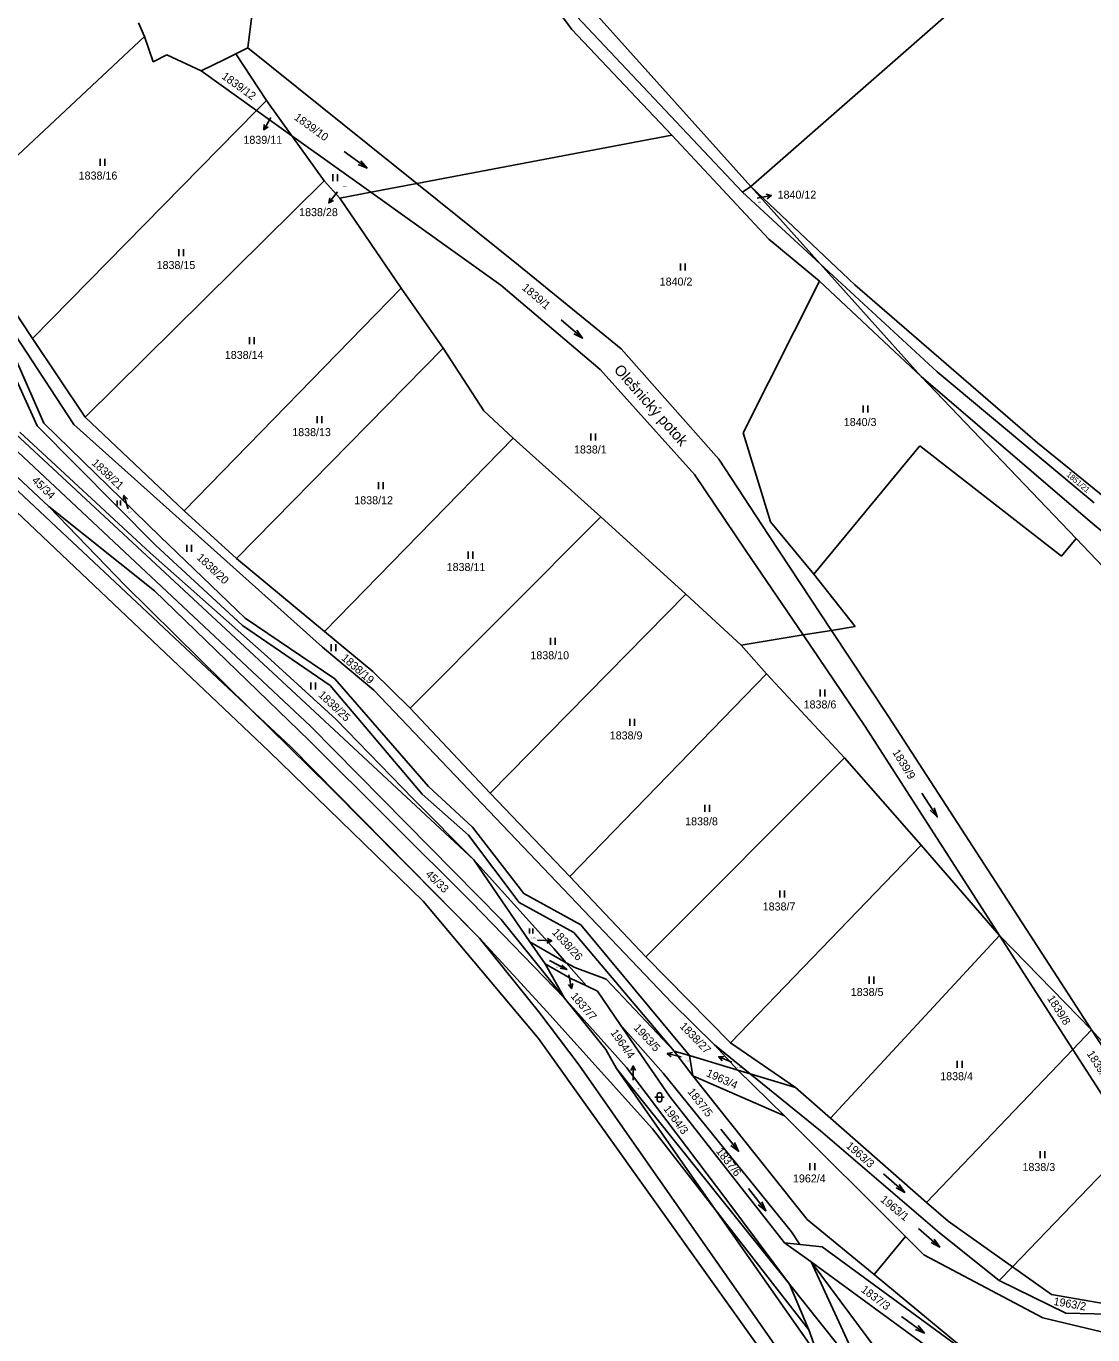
# Model space of a CAD drawing. Extents: x -609861 to -605046, y -1120287 to -1116307.
# Drawn here: x -608197.5 to -607970.9, y -1117749.8 to -1117471.8 of the extents above; entities that cross this region are included whole.
import ezdxf

# ---------------------------------------------------------------- set-up
doc = ezdxf.new("R2010")
doc.units = 0
for name, color, linetype in [('Vrstva 1', 7, 'Continuous'), ('Vrstva 2', 7, 'Continuous'), ('Vrstva 3', 7, 'Continuous'), ('Vrstva 4', 7, 'Continuous'), ('Vrstva 7', 7, 'Continuous')]:
    doc.layers.add(name, color=color, linetype=linetype)

msp = doc.modelspace()

# ---------------------------------------------------------------- linework, layer by layer
at = {"layer": 'Vrstva 1'}
for p, q in [((-608043.56, -1117505.89), (-607979.63, -1117449.9)), ((-608089.75, -1117454.4), (-608043.56, -1117505.89)), ((-608092.53, -1117457.63), (-608081.58, -1117472.53)), ((-608150.45, -1117476.45), (-608148.78, -1117463.18)), ((-608173.63, -1117471.12), (-608172.37, -1117474.04)), ((-608080.51, -1117469.75), (-608045.31, -1117507.1)), ((-608213.35, -1117512.35), (-608172.37, -1117474.04)), ((-608172.37, -1117474.04), (-608170.52, -1117479.4)), ((-608081.58, -1117472.53), (-608060.33, -1117494.98)), ((-608152.98, -1117477.7), (-608150.45, -1117476.45)), ((-608150.45, -1117476.45), (-608114.54, -1117505.23)), ((-608170.52, -1117479.4), (-608167.63, -1117477.94)), ((-608167.63, -1117477.94), (-608160.32, -1117481.33)), ((-608160.32, -1117481.33), (-608155.38, -1117478.89)), ((-608155.38, -1117478.89), (-608152.98, -1117477.7)), ((-608152.98, -1117477.7), (-608146.45, -1117487.59)), ((-608160.32, -1117481.33), (-608148.56, -1117489.74)), ((-608146.45, -1117487.59), (-608148.56, -1117489.74)), ((-608146.45, -1117487.59), (-608141.09, -1117495.08)), ((-608148.56, -1117489.74), (-608196.18, -1117538.17)), ((-608148.56, -1117489.74), (-608141.09, -1117495.08)), ((-608141.09, -1117495.08), (-608134.22, -1117504.68)), ((-608141.09, -1117495.08), (-608124.3, -1117507.08)), ((-608060.33, -1117494.98), (-608114.54, -1117505.23)), ((-608060.33, -1117494.98), (-608039.73, -1117517.03)), ((-608134.22, -1117504.68), (-608185.01, -1117554.86)), ((-608134.22, -1117504.68), (-608130.86, -1117508.32)), ((-608114.54, -1117505.23), (-608124.3, -1117507.08)), ((-608114.54, -1117505.23), (-608092.89, -1117522.58)), ((-608220.65, -1117505.79), (-608187.38, -1117556.45)), ((-608124.3, -1117507.08), (-608130.86, -1117508.32)), ((-608124.3, -1117507.08), (-608096.64, -1117526.86)), ((-608045.31, -1117507.1), (-608043.56, -1117505.89)), ((-608045.31, -1117507.1), (-608028.81, -1117522.33)), ((-608021.48, -1117526.77), (-608043.56, -1117505.89)), ((-608043.56, -1117505.89), (-608028.81, -1117522.33)), ((-608130.86, -1117508.32), (-608117.83, -1117527.45)), ((-608213.35, -1117512.35), (-608196.18, -1117538.17)), ((-608039.73, -1117517.03), (-608028.99, -1117525.97)), ((-608092.89, -1117522.58), (-608071.1, -1117540.34)), ((-608028.81, -1117522.33), (-608003.96, -1117545.27)), ((-608028.81, -1117522.33), (-608007.39, -1117546.21)), ((-608117.83, -1117527.45), (-608163.98, -1117574.73)), ((-608117.83, -1117527.45), (-608108.89, -1117540.24)), ((-608096.64, -1117526.86), (-608075.56, -1117544.73)), ((-608028.99, -1117525.97), (-608045.17, -1117558.18)), ((-608028.99, -1117525.97), (-608007.39, -1117546.21)), ((-607982.63, -1117560.34), (-608021.48, -1117526.77)), ((-608201.58, -1117538.38), (-608193.76, -1117556.12)), ((-608196.18, -1117538.17), (-608185.01, -1117554.86)), ((-608202.91, -1117539.64), (-608195.18, -1117556.72)), ((-608108.89, -1117540.24), (-608152.82, -1117584.86)), ((-608108.89, -1117540.24), (-608100.31, -1117553.55)), ((-608071.1, -1117540.34), (-608050.38, -1117563.8)), ((-608215.25, -1117544.05), (-608137.18, -1117616.55)), ((-608075.56, -1117544.73), (-608055.49, -1117567.01)), ((-608007.39, -1117546.21), (-607971.47, -1117577.03)), ((-608007.39, -1117546.21), (-607974.45, -1117580.64)), ((-608003.96, -1117545.27), (-607970.61, -1117573.06)), ((-608145.88, -1117625.84), (-608223.44, -1117552.38)), ((-608185.01, -1117554.86), (-608163.98, -1117574.73)), ((-608100.31, -1117553.55), (-608094.08, -1117559.31)), ((-608195.18, -1117556.72), (-608170.05, -1117582.05)), ((-608193.76, -1117556.12), (-608169.08, -1117580.24)), ((-608187.38, -1117556.45), (-608134.57, -1117603.73)), ((-608198.87, -1117558.06), (-608171.2, -1117583.67)), ((-608094.08, -1117559.31), (-608134.14, -1117600.36)), ((-608094.08, -1117559.31), (-608075.41, -1117576)), ((-608045.17, -1117558.18), (-608039.38, -1117577.06)), ((-607954.3, -1117583.39), (-607982.63, -1117560.34)), ((-608007.61, -1117560.96), (-608030.15, -1117588.18)), ((-607977.56, -1117584.41), (-608007.61, -1117560.96)), ((-608202.59, -1117564.59), (-608192.74, -1117573.87)), ((-608050.38, -1117563.8), (-608039.74, -1117579.97)), ((-608055.49, -1117567.01), (-608044.69, -1117583.09)), ((-608192.74, -1117573.87), (-608170.27, -1117591.75)), ((-608176.59, -1117590.54), (-608192.74, -1117573.87)), ((-608163.98, -1117574.73), (-608152.82, -1117584.86)), ((-608075.41, -1117576), (-608115.9, -1117616.65)), ((-608075.41, -1117576), (-608057.38, -1117592.49)), ((-608039.38, -1117577.06), (-608030.15, -1117588.18)), ((-607971.47, -1117577.03), (-607956.31, -1117589.77)), ((-608169.08, -1117580.24), (-608150.99, -1117597.55)), ((-608039.74, -1117579.97), (-608026.4, -1117600.14)), ((-608170.05, -1117582.05), (-608151.59, -1117599.14)), ((-607974.45, -1117580.64), (-607977.56, -1117584.41)), ((-607974.45, -1117580.64), (-607968.7, -1117586.65)), ((-608171.2, -1117583.67), (-608146.32, -1117605.67)), ((-608152.82, -1117584.86), (-608134.14, -1117600.36)), ((-608044.69, -1117583.09), (-608032.43, -1117601.12)), ((-608030.15, -1117588.18), (-608021.35, -1117599.31)), ((-608150, -1117616.72), (-608176.59, -1117590.54)), ((-608170.27, -1117591.75), (-608137.4, -1117623.54)), ((-608057.38, -1117592.49), (-608098.94, -1117634.72)), ((-608057.38, -1117592.49), (-608045.6, -1117603.28)), ((-608151.59, -1117599.14), (-608132.92, -1117611.85)), ((-608150.99, -1117597.55), (-608131.97, -1117610.47)), ((-608021.35, -1117599.31), (-608026.4, -1117600.14)), ((-608134.14, -1117600.36), (-608123.84, -1117608.9)), ((-608032.43, -1117601.12), (-608045.6, -1117603.28)), ((-608026.4, -1117600.14), (-608032.43, -1117601.12)), ((-608032.43, -1117601.12), (-608019.23, -1117620.54)), ((-608026.4, -1117600.14), (-608014.28, -1117618.47)), ((-608134.57, -1117603.73), (-608123.63, -1117612.87)), ((-608045.6, -1117603.28), (-608040.21, -1117609.37)), ((-608146.32, -1117605.67), (-608131.65, -1117619.07)), ((-608131.97, -1117610.47), (-608112.04, -1117633.31)), ((-608123.84, -1117608.9), (-608115.9, -1117616.65)), ((-608040.21, -1117609.37), (-608081.99, -1117652.41)), ((-608040.21, -1117609.37), (-608023.68, -1117627.25)), ((-608132.92, -1117611.85), (-608113.39, -1117634.9)), ((-608123.63, -1117612.87), (-608060.31, -1117679.23)), ((-608133.13, -1117633.34), (-608150, -1117616.72)), ((-608137.18, -1117616.55), (-608102.43, -1117648.89)), ((-608131.65, -1117619.07), (-608115.31, -1117635.92)), ((-608115.9, -1117616.65), (-608098.94, -1117634.72)), ((-608014.28, -1117618.47), (-607971.15, -1117684.95)), ((-608019.23, -1117620.54), (-607990.69, -1117664.96)), ((-608137.4, -1117623.54), (-608102.86, -1117657.92)), ((-608113.2, -1117657.64), (-608145.88, -1117625.84)), ((-608023.68, -1117627.25), (-608065.89, -1117669.49)), ((-608023.68, -1117627.25), (-608007.37, -1117645.73)), ((-608101.23, -1117665.51), (-608133.13, -1117633.34)), ((-608113.39, -1117634.9), (-608103.51, -1117643.64)), ((-608112.04, -1117633.31), (-608102.69, -1117641.97)), ((-608098.94, -1117634.72), (-608081.99, -1117652.41)), ((-608115.31, -1117635.92), (-608102.43, -1117648.89)), ((-608103.51, -1117643.64), (-608092.78, -1117657.94)), ((-608102.69, -1117641.97), (-608091.8, -1117656.02)), ((-608007.37, -1117645.73), (-608047.86, -1117687.77)), ((-608007.37, -1117645.73), (-607990.69, -1117664.96)), ((-608102.43, -1117648.89), (-608085.41, -1117667.72)), ((-608102.43, -1117648.89), (-608090.51, -1117666.3)), ((-608081.99, -1117652.41), (-608065.89, -1117669.49)), ((-608088.63, -1117686.83), (-608113.2, -1117657.64)), ((-608102.86, -1117657.92), (-608083.11, -1117678.28)), ((-608092.78, -1117657.94), (-608081.19, -1117664.3)), ((-608091.8, -1117656.02), (-608079.69, -1117662.69)), ((-608079.69, -1117662.69), (-608056.61, -1117690.46)), ((-608086.9, -1117681.12), (-608101.23, -1117665.51)), ((-608090.51, -1117666.3), (-608087.28, -1117671)), ((-608090.51, -1117666.3), (-608082.76, -1117670.74)), ((-608081.19, -1117664.3), (-608059.81, -1117689.5)), ((-607990.69, -1117664.96), (-608026.64, -1117703.76)), ((-607990.69, -1117664.96), (-607975.15, -1117689.14)), ((-607990.69, -1117664.96), (-607971.15, -1117684.95)), ((-608085.41, -1117667.72), (-608082.76, -1117670.74)), ((-608087.28, -1117671), (-608083.11, -1117678.28)), ((-608081.76, -1117674.09), (-608087.28, -1117671)), ((-608082.76, -1117670.74), (-608078.44, -1117675.66)), ((-608082.76, -1117670.74), (-608080.95, -1117671.78)), ((-608080.95, -1117671.78), (-608074.26, -1117674.25)), ((-608065.89, -1117669.49), (-608047.86, -1117687.77)), ((-608078.44, -1117675.66), (-608081.76, -1117674.09)), ((-608074.26, -1117674.25), (-608059.81, -1117689.5)), ((-608076.13, -1117676.76), (-608078.44, -1117675.66)), ((-608071.28, -1117683.83), (-608076.13, -1117676.76)), ((-608083.11, -1117678.28), (-608070, -1117692.98)), ((-608083.11, -1117678.28), (-608074.37, -1117689.16)), ((-608060.31, -1117679.23), (-608051.29, -1117688.17)), ((-608064.43, -1117706.04), (-608086.9, -1117681.12)), ((-608071.28, -1117683.83), (-608062.2, -1117694.18)), ((-608060.82, -1117699.07), (-608071.28, -1117683.83)), ((-607971.15, -1117684.95), (-607975.15, -1117689.14)), ((-607971.15, -1117684.95), (-607955.85, -1117701.95)), ((-607971.15, -1117684.95), (-607958.41, -1117704.6)), ((-608027.26, -1117772.78), (-608088.63, -1117686.83)), ((-608051.29, -1117688.17), (-608043.66, -1117694.35)), ((-608051.29, -1117688.17), (-608046.31, -1117693.56)), ((-608047.86, -1117687.77), (-608034.09, -1117697.23)), ((-608074.37, -1117689.16), (-608072.06, -1117693.22)), ((-608059.81, -1117689.5), (-608055.86, -1117694.75)), ((-608056.61, -1117690.46), (-608059.81, -1117689.5)), ((-608046.31, -1117693.56), (-608056.61, -1117690.46)), ((-608056.61, -1117690.46), (-608055.86, -1117694.75)), ((-607975.15, -1117689.14), (-608006.22, -1117721.64)), ((-607975.15, -1117689.14), (-607962.49, -1117708.85)), ((-608072.06, -1117693.22), (-608035.32, -1117739.03)), ((-608070, -1117692.98), (-608048.64, -1117721.17)), ((-608062.2, -1117694.18), (-608034.9, -1117727.87)), ((-608046.31, -1117693.56), (-608036.38, -1117703.28)), ((-608043.66, -1117694.35), (-608046.31, -1117693.56)), ((-608055.86, -1117694.75), (-608031.57, -1117725.28)), ((-608055.86, -1117694.75), (-608036.38, -1117703.28)), ((-608043.66, -1117694.35), (-608028.75, -1117706.44)), ((-608034.09, -1117697.23), (-608043.66, -1117694.35)), ((-608036.36, -1117730.21), (-608060.82, -1117699.07)), ((-608026.64, -1117703.76), (-608034.09, -1117697.23)), ((-608036.38, -1117703.28), (-608010.71, -1117728.86)), ((-608006.22, -1117721.64), (-608026.64, -1117703.76)), ((-608051.12, -1117723.11), (-608064.43, -1117706.04)), ((-608028.75, -1117706.44), (-608003.43, -1117728.1)), ((-607962.49, -1117708.85), (-607987.97, -1117735.33)), ((-608048.64, -1117721.17), (-608035.32, -1117739.03)), ((-608001.65, -1117725.65), (-608006.22, -1117721.64)), ((-608031.19, -1117748.67), (-608051.12, -1117723.11)), ((-608031.57, -1117725.28), (-608017.37, -1117736.97)), ((-607987.97, -1117735.33), (-608001.65, -1117725.65)), ((-608036.36, -1117730.21), (-608033.17, -1117730.55)), ((-608036.36, -1117730.21), (-608030.76, -1117734.29)), ((-608034.9, -1117727.87), (-608033.17, -1117730.55)), ((-608010.71, -1117728.86), (-608017.37, -1117736.97)), ((-608010.71, -1117728.86), (-608006.79, -1117732.77)), ((-608003.43, -1117728.1), (-607990.76, -1117738.23)), ((-608033.17, -1117730.55), (-608028.4, -1117731.06)), ((-608028.4, -1117731.06), (-607993.89, -1117756.31)), ((-608006.79, -1117732.77), (-607981.54, -1117746.18)), ((-608030.76, -1117734.29), (-608014.45, -1117756.07)), ((-608030.76, -1117734.29), (-608019.16, -1117759.2)), ((-608001.66, -1117755.49), (-608030.76, -1117734.29)), ((-607987.97, -1117735.33), (-607990.76, -1117738.23)), ((-607979.65, -1117741.21), (-607987.97, -1117735.33)), ((-608017.37, -1117736.97), (-607993.89, -1117756.31)), ((-607990.76, -1117738.23), (-607976.6, -1117745.18)), ((-608035.32, -1117739.03), (-608031.19, -1117748.67)), ((-608035.32, -1117739.03), (-608019.16, -1117759.2)), ((-607960.54, -1117744.53), (-607979.65, -1117741.21)), ((-607981.54, -1117746.18), (-607961.29, -1117751)), ((-607976.6, -1117745.18), (-607938.59, -1117746.04)), ((-608031.19, -1117748.67), (-608029.18, -1117754.43))]:
    msp.add_line(p, q, dxfattribs=at)
at = {"layer": 'Vrstva 3'}
for p, q in [((-608129.961, -1117498.476), (-608125.079, -1117501.964)), ((-608181.82, -1117499.99), (-608181.82, -1117501.49)), ((-608180.82, -1117501.49), (-608180.82, -1117499.99)), ((-608132.36, -1117503.25), (-608132.36, -1117504.75)), ((-608131.36, -1117504.75), (-608131.36, -1117503.25)), ((-608165.11, -1117519.15), (-608165.11, -1117520.65)), ((-608164.11, -1117520.65), (-608164.11, -1117519.15)), ((-608058.49, -1117522.23), (-608058.49, -1117523.73)), ((-608057.49, -1117523.73), (-608057.49, -1117522.23)), ((-608083.868, -1117534.2), (-608079.292, -1117538.08)), ((-608150.08, -1117537.88), (-608150.08, -1117539.38)), ((-608149.08, -1117539.38), (-608149.08, -1117537.88)), ((-608019.69, -1117552.36), (-608019.69, -1117553.86)), ((-608018.69, -1117553.86), (-608018.69, -1117552.36)), ((-608135.67, -1117554.62), (-608135.67, -1117556.12)), ((-608134.67, -1117556.12), (-608134.67, -1117554.62)), ((-608077.54, -1117558.32), (-608077.54, -1117559.82)), ((-608076.54, -1117559.82), (-608076.54, -1117558.32)), ((-608122.64, -1117568.67), (-608122.64, -1117570.17)), ((-608121.64, -1117570.17), (-608121.64, -1117568.67)), ((-608178.18, -1117572.55), (-608178.18, -1117573.6)), ((-608177.48, -1117573.6), (-608177.48, -1117572.55)), ((-608163.42, -1117582), (-608163.42, -1117583.5)), ((-608162.42, -1117583.5), (-608162.42, -1117582)), ((-608103.63, -1117583.43), (-608103.63, -1117584.93)), ((-608102.63, -1117584.93), (-608102.63, -1117583.43)), ((-608086.15, -1117601.73), (-608086.15, -1117603.23)), ((-608085.15, -1117603.23), (-608085.15, -1117601.73)), ((-608132.71, -1117603.09), (-608132.71, -1117604.59)), ((-608131.71, -1117604.59), (-608131.71, -1117603.09)), ((-608137.06, -1117611.19), (-608137.06, -1117612.69)), ((-608136.06, -1117612.69), (-608136.06, -1117611.19)), ((-608028.81, -1117612.68), (-608028.81, -1117614.18)), ((-608027.81, -1117614.18), (-608027.81, -1117612.68)), ((-608069.28, -1117618.9), (-608069.28, -1117620.4)), ((-608068.28, -1117620.4), (-608068.28, -1117618.9)), ((-608007.19, -1117634.705), (-608003.95, -1117639.755)), ((-608053.34, -1117637.21), (-608053.34, -1117638.71)), ((-608052.34, -1117638.71), (-608052.34, -1117637.21)), ((-608037.39, -1117655.37), (-608037.39, -1117656.87)), ((-608036.39, -1117656.87), (-608036.39, -1117655.37)), ((-608090.56, -1117663.47), (-608090.56, -1117664.52)), ((-608089.86, -1117664.52), (-608089.86, -1117663.47)), ((-608086.348, -1117670.241), (-608082.632, -1117672.199)), ((-608018.38, -1117673.68), (-608018.38, -1117675.18)), ((-608017.38, -1117675.18), (-608017.38, -1117673.68)), ((-607999.68, -1117691.56), (-607999.68, -1117693.06)), ((-607998.68, -1117693.06), (-607998.68, -1117691.56)), ((-608049.937, -1117706.116), (-608046.143, -1117710.764)), ((-607982.05, -1117710.72), (-607982.05, -1117712.22)), ((-607981.05, -1117712.22), (-607981.05, -1117710.72)), ((-608030.98, -1117713.31), (-608030.98, -1117714.81)), ((-608029.98, -1117714.81), (-608029.98, -1117713.31)), ((-608015.365, -1117715.541), (-608010.855, -1117719.499)), ((-608044.063, -1117718.69), (-608040.357, -1117723.41)), ((-608007.909, -1117727.176), (-608003.391, -1117731.124)), ((-608011.526, -1117745.845), (-608006.674, -1117749.375))]:
    msp.add_line(p, q, dxfattribs=at)
for points in [[(-608126.416, -1117500.394), (-608125.079, -1117501.964), (-608126.997, -1117501.208)], [(-608080.494, -1117536.405), (-608079.292, -1117538.08), (-608081.141, -1117537.168)], [(-608004.609, -1117637.801), (-608003.95, -1117639.755), (-608005.451, -1117638.342)], [(-608083.708, -1117671.237), (-608082.632, -1117672.199), (-608084.034, -1117671.856)], [(-608063.97, -1117699.31), (-608062.7, -1117699.31), (-608061.97, -1117699.31)], [(-608047.02, -1117708.898), (-608046.143, -1117710.764), (-608047.795, -1117709.531)], [(-608012.029, -1117717.804), (-608010.855, -1117719.499), (-608012.688, -1117718.555)], [(-608041.199, -1117721.528), (-608040.357, -1117723.41), (-608041.986, -1117722.145)], [(-608004.568, -1117729.432), (-608003.391, -1117731.124), (-608005.226, -1117730.185)], [(-608007.997, -1117747.794), (-608006.674, -1117749.375), (-608008.586, -1117748.603)]]:
    msp.add_lwpolyline(points, dxfattribs=at)
msp.add_lwpolyline([(-608063.47, -1117698.81), (-608063.37, -1117698.52), (-608063.12, -1117698.34), (-608062.81, -1117698.34), (-608062.56, -1117698.52), (-608062.46, -1117698.81), (-608062.46, -1117699.81), (-608062.56, -1117700.1), (-608062.81, -1117700.28), (-608063.12, -1117700.28), (-608063.37, -1117700.1), (-608063.47, -1117699.81)], close=True, dxfattribs=at)
at = {"layer": 'Vrstva 4'}
for p, q in [((-608150, -1117616.72), (-608444.34, -1117341.12)), ((-608234.49, -1117529.27), (-608137.1, -1117620.5)), ((-608141.26, -1117624.91), (-608150, -1117616.72)), ((-608137.1, -1117620.5), (-608096.59, -1117661.57)), ((-608101.23, -1117665.51), (-608141.26, -1117624.91)), ((-608096.59, -1117661.57), (-608083.11, -1117678.28)), ((-608088.37, -1117681.44), (-608101.23, -1117665.51)), ((-608080.03, -1117692.5), (-608088.37, -1117681.44)), ((-608026.33, -1117769.16), (-608080.03, -1117692.5)), ((-608072.06, -1117693.22), (-608051.12, -1117723.11)), ((-608051.12, -1117723.11), (-608029.18, -1117754.43))]:
    msp.add_line(p, q, dxfattribs=at)
at = {"layer": 'Vrstva 7'}
for p, q in [((-608147.048, -1117493.824), (-608145.54, -1117491.23)), ((-608133.214, -1117509.364), (-608131.38, -1117506.99)), ((-608039.225, -1117507.796), (-608042.17, -1117508.37)), ((-608176.754, -1117571.473), (-608175.87, -1117574.34)), ((-608085.865, -1117666.112), (-608088.86, -1117665.94)), ((-608081.618, -1117676.233), (-608082.25, -1117673.3)), ((-608061.291, -1117690.026), (-608058.38, -1117690.75)), ((-608050.369, -1117690.691), (-608047.61, -1117691.87)), ((-608068.54, -1117692.64), (-608068.54, -1117695.64))]:
    msp.add_line(p, q, dxfattribs=at)
for points in [[(-608146.113, -1117493.21), (-608147.048, -1117493.824), (-608146.977, -1117492.708)], [(-608040.303, -1117507.496), (-608039.225, -1117507.796), (-608040.111, -1117508.478)], [(-608132.207, -1117508.879), (-608133.214, -1117509.364), (-608132.998, -1117508.267)], [(-608176.937, -1117572.576), (-608176.754, -1117571.473), (-608175.981, -1117572.281)], [(-608086.835, -1117665.556), (-608085.865, -1117666.112), (-608086.892, -1117666.554)], [(-608081.34, -1117675.15), (-608081.618, -1117676.233), (-608082.317, -1117675.36)], [(-608060.442, -1117690.752), (-608061.291, -1117690.026), (-608060.2, -1117689.782)], [(-608049.646, -1117691.544), (-608050.369, -1117690.691), (-608049.253, -1117690.624)], [(-608069.04, -1117693.64), (-608068.54, -1117692.64), (-608068.04, -1117693.64)]]:
    msp.add_lwpolyline(points, dxfattribs=at)

# ---------------------------------------------------------------- texts
at = {"layer": 'Vrstva 2'}
for s, height, rotation, p in [('1839/12', 1.7, 324.00763, (-608156.132, -1117482.791)), ('1839/10', 1.7, 324.00763, (-608140.722, -1117491.511)), ('1839/1', 1.7, 319.48127, (-608092.321, -1117527.595)), ('45/34', 1.7, 315.87163, (-608196.44, -1117568.475)), ('1851/21', 1.2, 319.48127, (-607976.569, -1117567.25)), ('1838/20', 1.7, 316.78836, (-608161.424, -1117584.859)), ('1838/19', 1.7, 318.62183, (-608130.685, -1117606.22)), ('1838/25', 1.7, 316.78836, (-608135.584, -1117614.019)), ('1839/9', 1.7, 301.49039, (-608013.525, -1117626.045)), ('45/33', 1.7, 315.87163, (-608112.82, -1117652.095)), ('1839/8', 1.7, 302.40713, (-607980.65, -1117678.302)), ('1839/7', 1.7, 302.40713, (-607972.24, -1117690.042)), ('1963/4', 1.7, 335.69597, (-608053.162, -1117694.762)), ('1837/5', 1.7, 307.79293, (-608057.099, -1117698.17)), ('1964/3', 1.7, 306.87619, (-608062.214, -1117701.794)), ('1837/6', 1.7, 307.79293, (-608051.039, -1117710.79)), ('1963/3', 1.7, 318.62183, (-608023.445, -1117709.83)), ('1963/1', 1.7, 320.398, (-608016.177, -1117721.27)), ('1837/3', 1.7, 323.0909, (-608020.286, -1117740.466)), ('1963/2', 1.7, 350.07721, (-607979.323, -1117743.408))]:
    msp.add_text(s, height=height, rotation=rotation, dxfattribs=at).set_placement(p)
for s, height, p in [('1839/11', 0.2, (-608146.294, -1117490.29)), ('1838/16', 1.7, (-608186.367, -1117504.4)), ('1838/28', 0.2, (-608130.244, -1117505.98)), ('1840/12', 0.2, (-608042.194, -1117509.3)), ('1838/15', 1.7, (-608169.807, -1117523.41)), ('1840/2', 1.7, (-608062.917, -1117526.92)), ('1838/14', 1.7, (-608155.317, -1117542.5)), ('1840/3', 1.7, (-608023.797, -1117556.75)), ('1838/13', 1.7, (-608140.987, -1117558.89)), ('1838/1', 1.7, (-608081.127, -1117562.58)), ('1838/12', 1.7, (-608127.797, -1117573.36)), ('1838/21', 0.2, (-608175.964, -1117575.15)), ('1838/11', 1.7, (-608108.177, -1117587.55)), ('1838/10', 1.7, (-608090.387, -1117606.28)), ('1838/6', 1.7, (-608032.337, -1117616.73)), ('1838/9', 1.7, (-608073.527, -1117623.31)), ('1838/8', 1.7, (-608057.507, -1117641.55)), ('1838/7', 1.7, (-608041.027, -1117659.64)), ('1838/26', 0.2, (-608090.164, -1117665.52)), ('1837/7', 0.2, (-608085.024, -1117671.79)), ('1838/5', 1.7, (-608022.317, -1117677.8)), ('1963/5', 0.2, (-608057.514, -1117691.7)), ('1838/27', 0.2, (-608046.404, -1117693.09)), ('1838/4', 1.7, (-608003.307, -1117695.68)), ('1964/4', 0.2, (-608067.754, -1117697.63)), ('1838/3', 1.7, (-607985.827, -1117714.98)), ('1962/4', 1.7, (-608034.597, -1117717.4))]:
    msp.add_text(s, height=height, dxfattribs=at).set_placement(p)
at = {"layer": 'Vrstva 7'}
for s, p in [('1839/11', (-608151.361, -1117496.81)), ('1840/12', (-608037.857, -1117508.46)), ('1838/28', (-608139.524, -1117512.17))]:
    msp.add_text(s, height=1.7, dxfattribs=at).set_placement(p)
for s, height, rotation, p in [('Olešnický potok', 2.3, 311.40256, (-608072.787, -1117544.902)), ('1838/21', 1.7, 316.78836, (-608183.746, -1117564.765)), ('1838/26', 1.7, 312.31929, (-608085.894, -1117664.383)), ('1837/7', 1.7, 310.48583, (-608081.945, -1117677.898)), ('1964/4', 1.7, 305.10003, (-608073.44, -1117685.602)), ('1963/5', 1.7, 312.31929, (-608068.561, -1117684.647)), ('1838/27', 1.7, 314.09546, (-608058.78, -1117684.328))]:
    msp.add_text(s, height=height, rotation=rotation, dxfattribs=at).set_placement(p)

doc.saveas('drawing.dxf')
